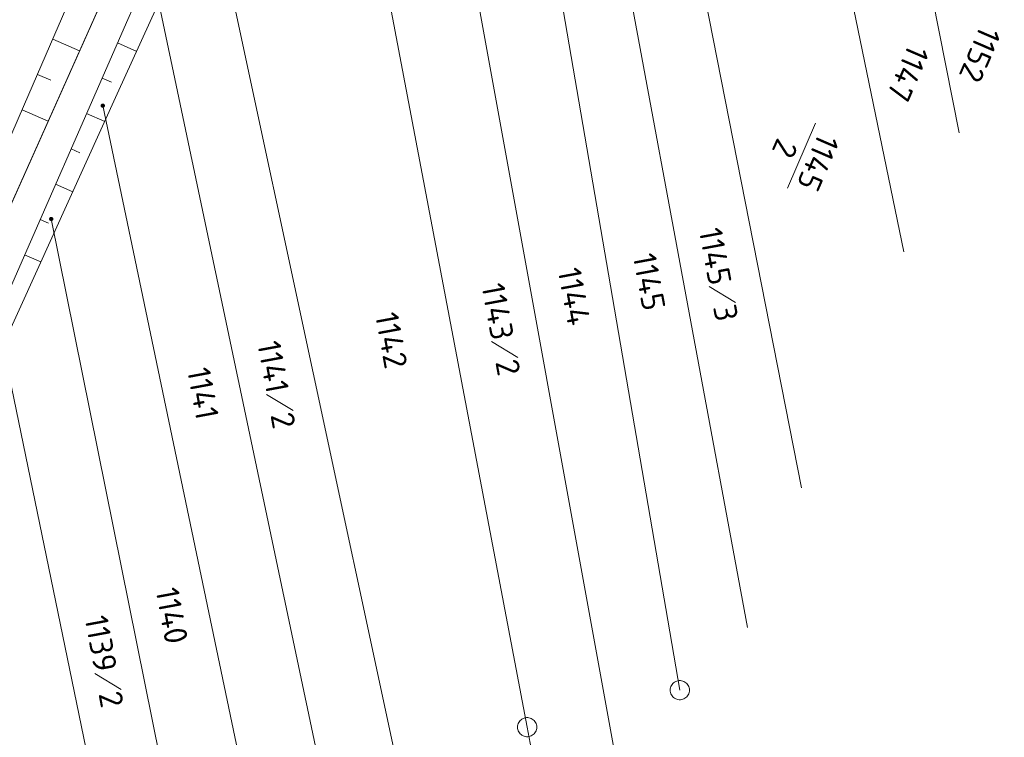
# Model space of a CAD drawing. Header units: metres. Extents: x 3425540 to 3446143, y 5432760 to 5444637.
# Tile 433 of 656: x 3436736 to 3436812, y 5443224 to 5443280. Entities that reach past the tile are written whole.
import ezdxf
from ezdxf.enums import TextEntityAlignment as Align

# ---------------------------------------------------------------- set-up
doc = ezdxf.new("R2010")
doc.units = ezdxf.units.M
doc.layers.add('B_Böschung', color=9, linetype='Continuous', lineweight=18)
doc.layers.add('B_Flurgrenzen', color=9, linetype='Continuous', lineweight=18)
doc.styles.get("Standard").update_dxf_attribs({"font": 'isocpeur.ttf'})

msp = doc.modelspace()

# ---------------------------------------------------------------- linework, layer by layer
at = {"layer": 'B_Böschung'}
for p, q in [((3436738.198, 5443278.512), (3436740.286, 5443277.609)), ((3436743.235, 5443278.22), (3436744.725, 5443277.566)), ((3436737.007, 5443275.759), (3436738.035, 5443275.314)), ((3436742.029, 5443275.473), (3436742.755, 5443275.155)), ((3436735.817, 5443273.005), (3436737.838, 5443272.13)), ((3436740.823, 5443272.726), (3436742.239, 5443272.105)), ((3436739.618, 5443269.979), (3436740.308, 5443269.676)), ((3436738.412, 5443267.232), (3436739.758, 5443266.642)), ((3436737.206, 5443264.485), (3436737.862, 5443264.197)), ((3436736.001, 5443261.738), (3436737.276, 5443261.178))]:
    msp.add_line(p, q, dxfattribs=at)
for points in [[(3436749.784, 5443306.126), (3436749.784, 5443305.542), (3436749.56, 5443304.734), (3436746.821, 5443298.446), (3436736.008, 5443273.446), (3436723.67, 5443244.959), (3436713.038, 5443220.328), (3436705.099, 5443202.209), (3436690.024, 5443167.035), (3436678.288, 5443140.422)], [(3436751.981, 5443306.173), (3436752.386, 5443305.679), (3436752.403, 5443305.26), (3436752.298, 5443304.483), (3436709.999, 5443209.85), (3436707.343, 5443203.654), (3436706.627, 5443199.94)], [(3436711.677, 5443206.991), (3436712.32, 5443210.233), (3436717.69, 5443222.516), (3436727.026, 5443242.907), (3436733.968, 5443257.106), (3436744.032, 5443280.039), (3436752.203, 5443298.59), (3436755.033, 5443304.595), (3436755.792, 5443305.471), (3436758.098, 5443305.676), (3436762.238, 5443304.245), (3436764.953, 5443303.223), (3436765.624, 5443302.581), (3436765.712, 5443301.938)], [(3436712.259, 5443206.833), (3436713.193, 5443207.593), (3436717.688, 5443217.405), (3436720.754, 5443224.385), (3436734.436, 5443254.925), (3436743.218, 5443274.259), (3436754.448, 5443298.91), (3436754.857, 5443301.247), (3436755.644, 5443303.139)]]:
    msp.add_lwpolyline(points, dxfattribs=at)
at = {"layer": 'B_Flurgrenzen'}
for p, q in [((3436811.316, 5443436.606), (3436709.999, 5443209.85)), ((3436775.109, 5443224.967), (3436760.588, 5443301.579)), ((3436783.298, 5443215.368), (3436768.129, 5443298.883)), ((3436786.986, 5443227.85), (3436775.233, 5443296.405)), ((3436780.843, 5443294.291), (3436792.251, 5443232.722)), ((3436786.909, 5443292.187), (3436796.453, 5443243.594)), ((3436764.71, 5443223.387), (3436750.18, 5443291.171)), ((3436799.066, 5443287.893), (3436804.432, 5443261.957)), ((3436808.732, 5443271.219), (3436805.951, 5443285.305)), ((3436763.617, 5443199.78), (3436746.217, 5443282.41)), ((3436753.23, 5443220.052), (3436742.091, 5443273.339)), ((3436797.555, 5443271.975), (3436795.367, 5443266.919)), ((3436753.051, 5443190.372), (3436738.078, 5443264.52)), ((3436789.267, 5443259.252), (3436791.329, 5443258.006)), ((3436746.779, 5443194.269), (3436734.076, 5443255.724)), ((3436772.334, 5443254.983), (3436774.396, 5443253.737)), ((3436754.832, 5443250.857), (3436756.894, 5443249.611)), ((3436741.457, 5443229.15), (3436743.518, 5443227.904)), ((3436777.655, 5443211.605), (3436775.109, 5443224.967))]:
    msp.add_line(p, q, dxfattribs=at)
for points in [[(3436742.216, 5443273.339), (3436742.215, 5443273.355), (3436742.212, 5443273.37), (3436742.207, 5443273.385), (3436742.2, 5443273.399), (3436742.192, 5443273.413), (3436742.183, 5443273.425), (3436742.171, 5443273.435), (3436742.158, 5443273.444), (3436742.144, 5443273.452), (3436742.129, 5443273.458), (3436742.115, 5443273.462), (3436742.099, 5443273.464), (3436742.083, 5443273.464), (3436742.067, 5443273.462), (3436742.053, 5443273.458), (3436742.038, 5443273.452), (3436742.024, 5443273.444), (3436742.011, 5443273.435), (3436741.999, 5443273.425), (3436741.99, 5443273.413), (3436741.982, 5443273.399), (3436741.975, 5443273.385), (3436741.97, 5443273.37), (3436741.967, 5443273.355), (3436741.966, 5443273.339), (3436741.967, 5443273.323), (3436741.97, 5443273.308), (3436741.975, 5443273.293), (3436741.982, 5443273.279), (3436741.99, 5443273.265), (3436741.999, 5443273.253), (3436742.011, 5443273.243), (3436742.024, 5443273.234), (3436742.038, 5443273.226), (3436742.053, 5443273.22), (3436742.067, 5443273.216), (3436742.083, 5443273.214), (3436742.099, 5443273.214), (3436742.115, 5443273.216), (3436742.129, 5443273.22), (3436742.144, 5443273.226), (3436742.158, 5443273.234), (3436742.171, 5443273.243), (3436742.183, 5443273.253), (3436742.192, 5443273.265), (3436742.2, 5443273.279), (3436742.207, 5443273.293), (3436742.212, 5443273.308), (3436742.215, 5443273.323), (3436742.216, 5443273.339)], [(3436742.191, 5443273.339), (3436742.19, 5443273.353), (3436742.187, 5443273.367), (3436742.183, 5443273.379), (3436742.177, 5443273.392), (3436742.168, 5443273.404), (3436742.158, 5443273.414), (3436742.147, 5443273.423), (3436742.135, 5443273.43), (3436742.122, 5443273.434), (3436742.109, 5443273.437), (3436742.095, 5443273.439), (3436742.08, 5443273.438), (3436742.066, 5443273.436), (3436742.054, 5443273.433), (3436742.041, 5443273.426), (3436742.029, 5443273.418), (3436742.019, 5443273.409), (3436742.009, 5443273.398), (3436742.002, 5443273.386), (3436741.997, 5443273.373), (3436741.993, 5443273.36), (3436741.991, 5443273.346), (3436741.991, 5443273.332), (3436741.993, 5443273.318), (3436741.997, 5443273.305), (3436742.002, 5443273.292), (3436742.009, 5443273.28), (3436742.019, 5443273.269), (3436742.029, 5443273.26), (3436742.041, 5443273.252), (3436742.054, 5443273.245), (3436742.066, 5443273.242), (3436742.08, 5443273.24), (3436742.095, 5443273.239), (3436742.109, 5443273.241), (3436742.122, 5443273.244), (3436742.135, 5443273.248), (3436742.147, 5443273.255), (3436742.158, 5443273.264), (3436742.168, 5443273.274), (3436742.177, 5443273.286), (3436742.183, 5443273.299), (3436742.187, 5443273.311), (3436742.19, 5443273.325), (3436742.191, 5443273.339)], [(3436742.167, 5443273.339), (3436742.166, 5443273.351), (3436742.163, 5443273.363), (3436742.158, 5443273.374), (3436742.152, 5443273.384), (3436742.143, 5443273.394), (3436742.134, 5443273.401), (3436742.123, 5443273.408), (3436742.112, 5443273.412), (3436742.1, 5443273.414), (3436742.088, 5443273.415), (3436742.076, 5443273.413), (3436742.064, 5443273.41), (3436742.054, 5443273.405), (3436742.043, 5443273.398), (3436742.034, 5443273.389), (3436742.027, 5443273.379), (3436742.021, 5443273.369), (3436742.017, 5443273.357), (3436742.015, 5443273.345), (3436742.015, 5443273.333), (3436742.017, 5443273.321), (3436742.021, 5443273.309), (3436742.027, 5443273.299), (3436742.034, 5443273.289), (3436742.043, 5443273.28), (3436742.053, 5443273.273), (3436742.064, 5443273.268), (3436742.076, 5443273.265), (3436742.088, 5443273.263), (3436742.1, 5443273.264), (3436742.112, 5443273.266), (3436742.123, 5443273.27), (3436742.134, 5443273.277), (3436742.143, 5443273.284), (3436742.152, 5443273.294), (3436742.158, 5443273.304), (3436742.163, 5443273.315), (3436742.166, 5443273.327), (3436742.167, 5443273.339)], [(3436742.142, 5443273.339), (3436742.141, 5443273.349), (3436742.138, 5443273.359), (3436742.133, 5443273.368), (3436742.127, 5443273.375), (3436742.12, 5443273.381), (3436742.111, 5443273.386), (3436742.101, 5443273.389), (3436742.091, 5443273.39), (3436742.081, 5443273.389), (3436742.071, 5443273.386), (3436742.062, 5443273.381), (3436742.055, 5443273.375), (3436742.049, 5443273.368), (3436742.044, 5443273.359), (3436742.041, 5443273.349), (3436742.04, 5443273.339), (3436742.041, 5443273.329), (3436742.044, 5443273.319), (3436742.049, 5443273.31), (3436742.055, 5443273.303), (3436742.062, 5443273.297), (3436742.071, 5443273.292), (3436742.081, 5443273.289), (3436742.091, 5443273.288), (3436742.101, 5443273.289), (3436742.111, 5443273.292), (3436742.12, 5443273.297), (3436742.127, 5443273.303), (3436742.133, 5443273.31), (3436742.138, 5443273.319), (3436742.141, 5443273.329), (3436742.142, 5443273.339)], [(3436742.118, 5443273.339), (3436742.117, 5443273.346), (3436742.114, 5443273.353), (3436742.109, 5443273.359), (3436742.103, 5443273.363), (3436742.096, 5443273.365), (3436742.089, 5443273.366), (3436742.082, 5443273.364), (3436742.075, 5443273.361), (3436742.07, 5443273.356), (3436742.066, 5443273.35), (3436742.064, 5443273.343), (3436742.064, 5443273.335), (3436742.066, 5443273.328), (3436742.07, 5443273.322), (3436742.075, 5443273.317), (3436742.082, 5443273.314), (3436742.089, 5443273.312), (3436742.096, 5443273.313), (3436742.103, 5443273.315), (3436742.109, 5443273.319), (3436742.114, 5443273.325), (3436742.117, 5443273.332), (3436742.118, 5443273.339)], [(3436738.203, 5443264.52), (3436738.202, 5443264.536), (3436738.199, 5443264.551), (3436738.194, 5443264.566), (3436738.187, 5443264.58), (3436738.179, 5443264.594), (3436738.17, 5443264.606), (3436738.158, 5443264.616), (3436738.145, 5443264.625), (3436738.131, 5443264.633), (3436738.116, 5443264.639), (3436738.102, 5443264.643), (3436738.086, 5443264.645), (3436738.07, 5443264.645), (3436738.054, 5443264.643), (3436738.04, 5443264.639), (3436738.025, 5443264.633), (3436738.011, 5443264.625), (3436737.998, 5443264.616), (3436737.986, 5443264.606), (3436737.977, 5443264.594), (3436737.969, 5443264.58), (3436737.962, 5443264.566), (3436737.957, 5443264.551), (3436737.954, 5443264.536), (3436737.953, 5443264.52), (3436737.954, 5443264.504), (3436737.957, 5443264.489), (3436737.962, 5443264.474), (3436737.969, 5443264.46), (3436737.977, 5443264.446), (3436737.986, 5443264.434), (3436737.998, 5443264.424), (3436738.011, 5443264.415), (3436738.025, 5443264.407), (3436738.04, 5443264.401), (3436738.054, 5443264.397), (3436738.07, 5443264.395), (3436738.086, 5443264.395), (3436738.102, 5443264.397), (3436738.116, 5443264.401), (3436738.131, 5443264.407), (3436738.145, 5443264.415), (3436738.158, 5443264.424), (3436738.17, 5443264.434), (3436738.179, 5443264.446), (3436738.187, 5443264.46), (3436738.194, 5443264.474), (3436738.199, 5443264.489), (3436738.202, 5443264.504), (3436738.203, 5443264.52)], [(3436738.178, 5443264.52), (3436738.177, 5443264.534), (3436738.174, 5443264.548), (3436738.17, 5443264.56), (3436738.164, 5443264.573), (3436738.155, 5443264.585), (3436738.145, 5443264.595), (3436738.134, 5443264.604), (3436738.122, 5443264.611), (3436738.109, 5443264.615), (3436738.096, 5443264.618), (3436738.082, 5443264.62), (3436738.067, 5443264.619), (3436738.053, 5443264.617), (3436738.041, 5443264.614), (3436738.028, 5443264.607), (3436738.016, 5443264.599), (3436738.006, 5443264.59), (3436737.996, 5443264.579), (3436737.989, 5443264.567), (3436737.984, 5443264.554), (3436737.98, 5443264.541), (3436737.978, 5443264.527), (3436737.978, 5443264.513), (3436737.98, 5443264.499), (3436737.984, 5443264.486), (3436737.989, 5443264.473), (3436737.996, 5443264.461), (3436738.006, 5443264.45), (3436738.016, 5443264.441), (3436738.028, 5443264.433), (3436738.041, 5443264.426), (3436738.053, 5443264.423), (3436738.067, 5443264.421), (3436738.082, 5443264.42), (3436738.096, 5443264.422), (3436738.109, 5443264.425), (3436738.122, 5443264.429), (3436738.134, 5443264.436), (3436738.145, 5443264.445), (3436738.155, 5443264.455), (3436738.164, 5443264.467), (3436738.17, 5443264.48), (3436738.174, 5443264.492), (3436738.177, 5443264.506), (3436738.178, 5443264.52)], [(3436738.154, 5443264.52), (3436738.153, 5443264.532), (3436738.15, 5443264.544), (3436738.145, 5443264.555), (3436738.139, 5443264.565), (3436738.13, 5443264.575), (3436738.121, 5443264.582), (3436738.11, 5443264.589), (3436738.099, 5443264.593), (3436738.087, 5443264.595), (3436738.075, 5443264.596), (3436738.063, 5443264.594), (3436738.051, 5443264.591), (3436738.041, 5443264.586), (3436738.03, 5443264.579), (3436738.021, 5443264.57), (3436738.014, 5443264.56), (3436738.008, 5443264.55), (3436738.004, 5443264.538), (3436738.002, 5443264.526), (3436738.002, 5443264.514), (3436738.004, 5443264.502), (3436738.008, 5443264.49), (3436738.014, 5443264.48), (3436738.021, 5443264.47), (3436738.03, 5443264.461), (3436738.04, 5443264.454), (3436738.051, 5443264.449), (3436738.063, 5443264.446), (3436738.075, 5443264.444), (3436738.087, 5443264.445), (3436738.099, 5443264.447), (3436738.11, 5443264.451), (3436738.121, 5443264.458), (3436738.13, 5443264.465), (3436738.139, 5443264.475), (3436738.145, 5443264.485), (3436738.15, 5443264.496), (3436738.153, 5443264.508), (3436738.154, 5443264.52)], [(3436738.129, 5443264.52), (3436738.128, 5443264.53), (3436738.125, 5443264.54), (3436738.12, 5443264.549), (3436738.114, 5443264.556), (3436738.107, 5443264.562), (3436738.098, 5443264.567), (3436738.088, 5443264.57), (3436738.078, 5443264.571), (3436738.068, 5443264.57), (3436738.058, 5443264.567), (3436738.049, 5443264.562), (3436738.042, 5443264.556), (3436738.036, 5443264.549), (3436738.031, 5443264.54), (3436738.028, 5443264.53), (3436738.027, 5443264.52), (3436738.028, 5443264.51), (3436738.031, 5443264.5), (3436738.036, 5443264.491), (3436738.042, 5443264.484), (3436738.049, 5443264.478), (3436738.058, 5443264.473), (3436738.068, 5443264.47), (3436738.078, 5443264.469), (3436738.088, 5443264.47), (3436738.098, 5443264.473), (3436738.107, 5443264.478), (3436738.114, 5443264.484), (3436738.12, 5443264.491), (3436738.125, 5443264.5), (3436738.128, 5443264.51), (3436738.129, 5443264.52)], [(3436738.105, 5443264.52), (3436738.104, 5443264.527), (3436738.101, 5443264.534), (3436738.096, 5443264.54), (3436738.09, 5443264.544), (3436738.083, 5443264.546), (3436738.076, 5443264.547), (3436738.069, 5443264.545), (3436738.062, 5443264.542), (3436738.057, 5443264.537), (3436738.053, 5443264.531), (3436738.051, 5443264.524), (3436738.051, 5443264.516), (3436738.053, 5443264.509), (3436738.057, 5443264.503), (3436738.062, 5443264.498), (3436738.069, 5443264.495), (3436738.076, 5443264.493), (3436738.083, 5443264.494), (3436738.09, 5443264.496), (3436738.096, 5443264.5), (3436738.101, 5443264.506), (3436738.104, 5443264.513), (3436738.105, 5443264.52)], [(3436787.736, 5443227.85), (3436787.73, 5443227.944), (3436787.712, 5443228.033), (3436787.683, 5443228.128), (3436787.642, 5443228.21), (3436787.588, 5443228.287), (3436787.529, 5443228.364), (3436787.464, 5443228.429), (3436787.388, 5443228.482), (3436787.305, 5443228.529), (3436787.216, 5443228.559), (3436787.128, 5443228.582), (3436787.033, 5443228.594), (3436786.939, 5443228.594), (3436786.844, 5443228.582), (3436786.756, 5443228.559), (3436786.667, 5443228.529), (3436786.584, 5443228.482), (3436786.508, 5443228.429), (3436786.443, 5443228.364), (3436786.384, 5443228.287), (3436786.33, 5443228.21), (3436786.289, 5443228.128), (3436786.26, 5443228.033), (3436786.242, 5443227.944), (3436786.236, 5443227.85), (3436786.242, 5443227.756), (3436786.26, 5443227.667), (3436786.289, 5443227.572), (3436786.33, 5443227.49), (3436786.384, 5443227.413), (3436786.443, 5443227.336), (3436786.508, 5443227.271), (3436786.584, 5443227.218), (3436786.667, 5443227.171), (3436786.756, 5443227.141), (3436786.844, 5443227.118), (3436786.939, 5443227.106), (3436787.033, 5443227.106), (3436787.128, 5443227.118), (3436787.216, 5443227.141), (3436787.305, 5443227.171), (3436787.388, 5443227.218), (3436787.464, 5443227.271), (3436787.529, 5443227.336), (3436787.588, 5443227.413), (3436787.642, 5443227.49), (3436787.683, 5443227.572), (3436787.712, 5443227.667), (3436787.73, 5443227.756), (3436787.736, 5443227.85)], [(3436775.859, 5443224.967), (3436775.853, 5443225.061), (3436775.835, 5443225.15), (3436775.806, 5443225.245), (3436775.765, 5443225.327), (3436775.711, 5443225.404), (3436775.652, 5443225.481), (3436775.587, 5443225.546), (3436775.511, 5443225.599), (3436775.428, 5443225.646), (3436775.339, 5443225.676), (3436775.251, 5443225.699), (3436775.156, 5443225.711), (3436775.062, 5443225.711), (3436774.967, 5443225.699), (3436774.879, 5443225.676), (3436774.79, 5443225.646), (3436774.707, 5443225.599), (3436774.631, 5443225.546), (3436774.566, 5443225.481), (3436774.507, 5443225.404), (3436774.453, 5443225.327), (3436774.412, 5443225.245), (3436774.383, 5443225.15), (3436774.365, 5443225.061), (3436774.359, 5443224.967), (3436774.365, 5443224.873), (3436774.383, 5443224.784), (3436774.412, 5443224.689), (3436774.453, 5443224.607), (3436774.507, 5443224.53), (3436774.566, 5443224.453), (3436774.631, 5443224.388), (3436774.707, 5443224.335), (3436774.79, 5443224.288), (3436774.879, 5443224.258), (3436774.967, 5443224.235), (3436775.062, 5443224.223), (3436775.156, 5443224.223), (3436775.251, 5443224.235), (3436775.339, 5443224.258), (3436775.428, 5443224.288), (3436775.511, 5443224.335), (3436775.587, 5443224.388), (3436775.652, 5443224.453), (3436775.711, 5443224.53), (3436775.765, 5443224.607), (3436775.806, 5443224.689), (3436775.835, 5443224.784), (3436775.853, 5443224.873), (3436775.859, 5443224.967)]]:
    msp.add_lwpolyline(points, dxfattribs=at)

# ---------------------------------------------------------------- texts
for s, rotation, p in [('1152', 246.6, (3436810.35, 5443277.321)), ('1147', 246.6, (3436804.757, 5443275.846)), ('1145', 280.49718, (3436784.606, 5443259.626)), ('1144', 280.49718, (3436778.772, 5443258.487)), ('1142', 280.49718, (3436764.543, 5443255.073)), ('1141', 280.49718, (3436749.886, 5443250.945)), ('1140', 280.49718, (3436747.467, 5443233.653))]:
    msp.add_text(s, height=1.8, rotation=rotation, dxfattribs=at).set_placement(p, align=Align.MIDDLE)
msp.add_text('1145', height=1.8, rotation=246.6, dxfattribs=at).set_placement((3436796.92, 5443269.25), align=Align.CENTER)
msp.add_text('2', height=1.8, rotation=246.6, dxfattribs=at).set_placement((3436796.002, 5443269.646), align=Align.TOP_CENTER)
for s, p in [('1145', (3436790.152, 5443259.416)), ('1143', (3436773.219, 5443255.147)), ('1141', (3436755.717, 5443251.021)), ('1139', (3436742.342, 5443229.314))]:
    msp.add_text(s, height=1.8, rotation=280.49718, dxfattribs=at).set_placement(p, align=Align.MIDDLE_RIGHT)
for s, p in [('3', (3436790.444, 5443257.842)), ('2', (3436773.511, 5443253.573)), ('2', (3436756.009, 5443249.447)), ('2', (3436742.633, 5443227.74))]:
    msp.add_text(s, height=1.8, rotation=280.49718, dxfattribs=at).set_placement(p, align=Align.MIDDLE_LEFT)

doc.saveas('drawing.dxf')
